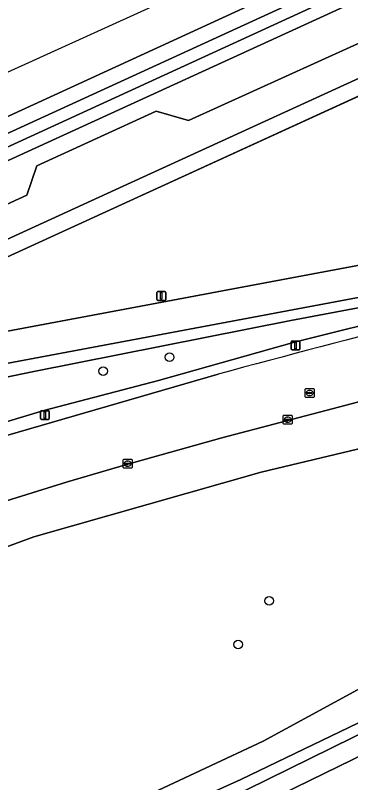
# Model space of a CAD drawing. Extents: x 155018 to 156648, y 383979 to 385733.
# Drawn here: x 155656.4 to 155694.3, y 384150.7 to 384237.5 of the extents above; entities that cross this region are included whole.
import ezdxf

# ---------------------------------------------------------------- set-up
doc = ezdxf.new("R2010")
doc.units = 0
for name, color, linetype in [('IMGEO_Boom', 7, 'Continuous'), ('IMGEO_Fietspad_gesloten', 7, 'Continuous'), ('IMGEO_Groenvoorziening', 7, 'Continuous'), ('IMGEO_Hek', 7, 'Continuous'), ('IMGEO_Kolk', 7, 'Continuous'), ('IMGEO_Lichtmast', 7, 'Continuous'), ('IMGEO_Oever', 7, 'Continuous'), ('IMGEO_Rijbaan_lokaal_gesloten', 7, 'Continuous'), ('IMGEO_Rijbaan_regionaal_gesloten', 7, 'Continuous'), ('IMGEO_Rioolput', 7, 'Continuous'), ('IMGEO_Voetpad_halfverhard', 7, 'Continuous'), ('IMGEO_Waterloop', 7, 'Continuous')]:
    doc.layers.add(name, color=color, linetype=linetype)

msp = doc.modelspace()

# ---------------------------------------------------------------- linework, layer by layer
at = {"layer": 'IMGEO_Boom'}
for centre in [(155673.849, 384198.835), (155666.318, 384197.249), (155685.116, 384171.241), (155681.608, 384166.305)]:
    msp.add_circle(centre, 0.489, dxfattribs=at)
at = {"layer": 'IMGEO_Fietspad_gesloten'}
msp.add_lwpolyline([(155646.495, 384196.444), (155724.531, 384211.083), (155733.73, 384212.809), (155733.086, 384216.33), (155722.353, 384214.316), (155710.002, 384211.997), (155647.043, 384200.181)], dxfattribs=at)
at = {"layer": 'IMGEO_Groenvoorziening'}
for points in [[(155735.282, 384267.346), (155561.661, 384188.438), (155562.839, 384183.477), (155705.372, 384248.995)], [(155706.993, 384244.656), (155563.881, 384179.089), (155564.933, 384174.659), (155618.156, 384199.028), (155657.682, 384217.151), (155658.829, 384220.499), (155672.339, 384226.664), (155675.972, 384225.604), (155708.901, 384240.601)], [(155647.043, 384200.181), (155710.002, 384211.997), (155712.529, 384228.891), (155713.723, 384236.87), (155669.337, 384216.514), (155566.214, 384169.267), (155566.728, 384167.1)], [(155635.729, 384170.113), (155658.49, 384178.478), (155684.215, 384185.803), (155698.587, 384189.242), (155696.562, 384191.964), (155730.691, 384200.737), (155731.386, 384200.912), (155752.797, 384206.292), (155776.366, 384211.291), (155795.473, 384215.769), (155798.058, 384216.419), (155798.005, 384216.96), (155797.825, 384217.738)], [(155790.648, 384216.134), (155758.201, 384209.588), (155758.214, 384209.508), (155752.342, 384208.24), (155730.198, 384202.675), (155706.129, 384196.627), (155679.749, 384189.707), (155668.855, 384186.648), (155662.292, 384184.731), (155654.263, 384182.225), (155639.604, 384177.431)], [(155735.269, 384210.387), (155734.571, 384212.958), (155734.151, 384212.883), (155733.73, 384212.809), (155724.531, 384211.083), (155646.495, 384196.444)], [(155567.788, 384162.639), (155568.361, 384160.227), (155577.463, 384163.91), (155601.644, 384173.319), (155631.439, 384183.778), (155645.203, 384188.455), (155659.605, 384192.781), (155672.602, 384196.194), (155687.975, 384200.524), (155700.971, 384203.78), (155716.646, 384207.574), (155725.33, 384209.898), (155727.888, 384210.583), (155725.208, 384210.079), (155687.548, 384202.993), (155658.496, 384197.204), (155648.426, 384195.113)], [(155648.426, 384195.113), (155658.496, 384197.204), (155687.548, 384202.993), (155725.208, 384210.079), (155727.888, 384210.583), (155725.33, 384209.898), (155716.646, 384207.574), (155700.971, 384203.78), (155687.975, 384200.524), (155672.602, 384196.194), (155659.605, 384192.781), (155645.203, 384188.455), (155631.439, 384183.778), (155601.644, 384173.319), (155577.463, 384163.91), (155568.361, 384160.227)], [(155590.266, 384167.946), (155610.867, 384175.505), (155652.902, 384189.245), (155679.324, 384196.889)], [(155663.094, 384145.346), (155684.447, 384155.352), (155708.319, 384168.396), (155712.315, 384170.777), (155698.587, 384189.242), (155684.215, 384185.803), (155658.49, 384178.478), (155635.729, 384170.113)], [(155731.264, 384149.901), (155754.715, 384166.298), (155764.223, 384172.947), (155752.774, 384169.178), (155741.523, 384165.474), (155722.174, 384159.628), (155720.649, 384166.045), (155686.456, 384149.34), (155679.902, 384146.037), (155668.868, 384140.475), (155650.474, 384129.095), (155650.335, 384129.106), (155650.196, 384129.121), (155650.057, 384129.138), (155634.286, 384130.76), (155629.826, 384136.24), (155623.899, 384149.049), (155624.516, 384158.91)], [(155659.908, 384141.051), (155681.898, 384151.002), (155701.228, 384160.337), (155714.747, 384167.506), (155712.315, 384170.777), (155708.319, 384168.396), (155684.447, 384155.352), (155663.094, 384145.346)]]:
    msp.add_lwpolyline(points, dxfattribs=at)
for points in [[(155565.781, 384171.091), (155566.214, 384169.267), (155669.337, 384216.514), (155713.723, 384236.87), (155720.984, 384240.2), (155730.762, 384244.752), (155730.975, 384244.851), (155729.409, 384245.795), (155722.494, 384242.655), (155720.726, 384242.024), (155710.033, 384237.17), (155668.581, 384218.194), (155619.608, 384195.718), (155576.013, 384175.782)], [(155720.649, 384166.045), (155720.203, 384167.923), (155732.973, 384175.229), (155730.492, 384175.072), (155722.857, 384170.604), (155701.69, 384159.29), (155682.616, 384149.883), (155660.773, 384140.024), (155679.902, 384146.037), (155686.456, 384149.34)]]:
    msp.add_lwpolyline(points, close=True, dxfattribs=at)
msp.add_arc((155929.25, 383286.766), 943.815, 102.442057, 105.355307, dxfattribs=at)
at = {"layer": 'IMGEO_Hek'}
msp.add_lwpolyline([(155566.214, 384169.267), (155669.337, 384216.514), (155720.984, 384240.2), (155730.975, 384244.851)], dxfattribs=at)
at = {"layer": 'IMGEO_Kolk'}
for p, q in [((155686.697, 384191.324), (155686.697, 384192.176)), ((155686.772, 384192.25), (155687.624, 384192.25)), ((155686.956, 384191.744), (155686.956, 384191.756)), ((155687.394, 384191.707), (155686.996, 384191.707)), ((155686.999, 384191.793), (155687.397, 384191.793)), ((155687.185, 384192.03), (155687.21, 384192.03)), ((155687.44, 384191.756), (155687.44, 384191.744)), ((155687.698, 384192.176), (155687.698, 384191.324)), ((155687.624, 384191.25), (155686.772, 384191.25)), ((155687.208, 384191.47), (155687.183, 384191.47)), ((155668.596, 384186.35), (155668.596, 384187.202)), ((155668.671, 384187.276), (155669.523, 384187.276)), ((155669.597, 384187.202), (155669.597, 384186.35)), ((155668.855, 384186.77), (155668.855, 384186.782)), ((155669.293, 384186.733), (155668.895, 384186.733)), ((155668.898, 384186.819), (155669.296, 384186.819)), ((155669.107, 384186.496), (155669.082, 384186.496)), ((155669.084, 384187.056), (155669.109, 384187.056)), ((155669.339, 384186.782), (155669.339, 384186.77)), ((155669.523, 384186.276), (155668.671, 384186.276))]:
    msp.add_line(p, q, dxfattribs=at)
for points in [[(155686.697, 384191.324), (155686.697, 384192.176)], [(155686.772, 384192.25), (155687.624, 384192.25)], [(155687.698, 384192.176), (155687.698, 384191.324)], [(155687.624, 384191.25), (155686.772, 384191.25)], [(155668.596, 384186.35), (155668.596, 384187.202)], [(155668.671, 384187.276), (155669.523, 384187.276)], [(155669.597, 384187.202), (155669.597, 384186.35)], [(155669.523, 384186.276), (155668.671, 384186.276)]]:
    msp.add_lwpolyline(points, dxfattribs=at)
for centre, radius, start, end in [((155686.774, 384192.174), 0.0765, 91.55205, 178.44795), ((155686.774, 384192.174), 0.0765, 91.55205, 178.44795), ((155686.996, 384191.753), 0.0403, 85.87752, 175.75265), ((155686.993, 384191.743), 0.0366, 178.93798, 274.71019), ((155687.397, 384191.75), 0.043, 264.86636, 352.45326), ((155687.401, 384191.755), 0.0386, 1.73085, 96.63898), ((155687.622, 384192.174), 0.0765, 1.55205, 88.44795), ((155687.622, 384192.174), 0.0765, 1.55205, 88.44795), ((155686.774, 384191.326), 0.0765, 181.55205, 268.44795), ((155686.774, 384191.326), 0.0765, 181.55205, 268.44795), ((155687.622, 384191.326), 0.0765, 271.55205, 358.44795), ((155687.622, 384191.326), 0.0765, 271.55205, 358.44795), ((155668.673, 384187.2), 0.0765, 91.55205, 178.44795), ((155668.673, 384187.2), 0.0765, 91.55205, 178.44795), ((155669.521, 384187.2), 0.0765, 1.55205, 88.44795), ((155669.521, 384187.2), 0.0765, 1.55205, 88.44795), ((155668.673, 384186.352), 0.0765, 181.55205, 268.44795), ((155668.673, 384186.352), 0.0765, 181.55205, 268.44795), ((155668.895, 384186.779), 0.0403, 85.87752, 175.75265), ((155668.892, 384186.769), 0.0366, 178.93798, 274.71019), ((155669.296, 384186.776), 0.043, 264.86636, 352.45326), ((155669.3, 384186.781), 0.0386, 1.73085, 96.63898), ((155669.521, 384186.352), 0.0765, 271.55205, 358.44795), ((155669.521, 384186.352), 0.0765, 271.55205, 358.44795)]:
    msp.add_arc(centre, radius, start, end, dxfattribs=at)
for centre, major_axis, ratio, start_param, end_param in [((155687.184, 384191.75), (-0.387, 0.002), 0.722429, 4.712389, 7.853982), ((155687.209, 384191.75), (-0.39, 0.002), 0.717154, 1.570796, 4.712389), ((155669.083, 384186.776), (-0.387, 0.002), 0.722429, 4.712389, 7.853982), ((155669.108, 384186.776), (-0.39, 0.002), 0.717154, 1.570796, 4.712389)]:
    msp.add_ellipse(centre, major_axis=major_axis, ratio=ratio, start_param=start_param, end_param=end_param, dxfattribs=at)
at = {"layer": 'IMGEO_Lichtmast'}
for p, q in [((155672.412, 384205.355), (155672.412, 384206.155)), ((155672.412, 384206.155), (155672.412, 384205.355)), ((155672.512, 384206.255), (155673.302, 384206.255)), ((155673.302, 384206.255), (155672.512, 384206.255)), ((155673.402, 384206.155), (155673.402, 384205.355)), ((155673.402, 384205.355), (155673.402, 384206.155)), ((155673.302, 384205.255), (155672.512, 384205.255)), ((155672.512, 384205.255), (155673.302, 384205.255)), ((155687.602, 384199.752), (155687.602, 384200.552)), ((155687.602, 384200.552), (155687.602, 384199.752)), ((155687.702, 384200.652), (155688.492, 384200.652)), ((155688.492, 384200.652), (155687.702, 384200.652)), ((155688.592, 384200.552), (155688.592, 384199.752)), ((155688.592, 384199.752), (155688.592, 384200.552)), ((155688.492, 384199.652), (155687.702, 384199.652)), ((155687.702, 384199.652), (155688.492, 384199.652)), ((155659.244, 384191.869), (155659.244, 384192.669)), ((155659.244, 384192.669), (155659.244, 384191.869)), ((155659.344, 384192.769), (155660.134, 384192.769)), ((155660.134, 384192.769), (155659.344, 384192.769)), ((155660.234, 384192.669), (155660.234, 384191.869)), ((155660.234, 384191.869), (155660.234, 384192.669)), ((155660.134, 384191.769), (155659.344, 384191.769)), ((155659.344, 384191.769), (155660.134, 384191.769))]:
    msp.add_line(p, q, dxfattribs=at)
for points in [[(155672.832, 384206.13), (155672.982, 384206.13), (155672.982, 384205.38), (155672.832, 384205.38), (155672.832, 384206.13)], [(155688.022, 384200.527), (155688.172, 384200.527), (155688.172, 384199.777), (155688.022, 384199.777), (155688.022, 384200.527)], [(155659.664, 384192.644), (155659.814, 384192.644), (155659.814, 384191.894), (155659.664, 384191.894), (155659.664, 384192.644)]]:
    msp.add_lwpolyline(points, dxfattribs=at)
for centre, start, end in [((155672.512, 384206.155), 90, 180), ((155672.512, 384206.155), 90, 180), ((155673.302, 384206.155), 0, 90), ((155673.302, 384206.155), 360, 90), ((155672.512, 384205.355), 180, 270), ((155672.512, 384205.355), 180, 270), ((155673.302, 384205.355), 270, 0), ((155673.302, 384205.355), 270, 0), ((155687.702, 384200.552), 90, 180), ((155687.702, 384200.552), 90, 180), ((155688.492, 384200.552), 0, 90), ((155688.492, 384200.552), 360, 90), ((155687.702, 384199.752), 180, 270), ((155687.702, 384199.752), 180, 270), ((155688.492, 384199.752), 270, 0), ((155688.492, 384199.752), 270, 0), ((155659.344, 384192.669), 90, 180), ((155659.344, 384192.669), 90, 180), ((155660.134, 384192.669), 0, 90), ((155660.134, 384192.669), 360, 90), ((155659.344, 384191.869), 180, 270), ((155659.344, 384191.869), 180, 270), ((155660.134, 384191.869), 270, 0), ((155660.134, 384191.869), 270, 0)]:
    msp.add_arc(centre, 0.1, start, end, dxfattribs=at)
at = {"layer": 'IMGEO_Oever'}
for points in [[(155753.517, 384267.635), (155563.566, 384180.417), (155563.881, 384179.089), (155706.993, 384244.656)], [(155705.372, 384248.995), (155562.839, 384183.477), (155563.226, 384181.846), (155733.469, 384259.973)]]:
    msp.add_lwpolyline(points, dxfattribs=at)
at = {"layer": 'IMGEO_Rijbaan_lokaal_gesloten'}
msp.add_lwpolyline([(155708.901, 384240.601), (155675.972, 384225.604), (155672.339, 384226.664), (155658.829, 384220.499), (155657.682, 384217.151), (155618.156, 384199.028), (155564.933, 384174.659), (155565.781, 384171.091), (155576.013, 384175.782), (155619.608, 384195.718), (155668.581, 384218.194), (155710.033, 384237.17), (155720.726, 384242.024)], dxfattribs=at)
at = {"layer": 'IMGEO_Rijbaan_regionaal_gesloten'}
for points in [[(155639.604, 384177.431), (155654.263, 384182.225), (155662.292, 384184.731), (155668.855, 384186.648), (155679.749, 384189.707), (155706.129, 384196.627), (155730.198, 384202.675), (155752.342, 384208.24), (155758.214, 384209.508), (155758.201, 384209.588), (155790.648, 384216.134)], [(155679.324, 384196.889), (155652.902, 384189.245), (155610.867, 384175.505), (155590.266, 384167.946)]]:
    msp.add_lwpolyline(points, dxfattribs=at)
msp.add_arc((155929.25, 383286.766), 943.815, 102.442057, 105.355307, dxfattribs=at)
at = {"layer": 'IMGEO_Rioolput'}
for p, q in [((155689.184, 384194.345), (155689.184, 384195.197)), ((155689.259, 384195.271), (155690.111, 384195.271)), ((155689.672, 384195.051), (155689.697, 384195.051)), ((155690.185, 384195.197), (155690.185, 384194.345)), ((155690.111, 384194.271), (155689.259, 384194.271)), ((155689.443, 384194.765), (155689.443, 384194.777)), ((155689.881, 384194.728), (155689.483, 384194.728)), ((155689.486, 384194.814), (155689.884, 384194.814)), ((155689.695, 384194.491), (155689.67, 384194.491)), ((155689.927, 384194.777), (155689.927, 384194.765))]:
    msp.add_line(p, q, dxfattribs=at)
for points in [[(155689.184, 384194.345), (155689.184, 384195.197)], [(155689.259, 384195.271), (155690.111, 384195.271)], [(155690.185, 384195.197), (155690.185, 384194.345)], [(155690.111, 384194.271), (155689.259, 384194.271)]]:
    msp.add_lwpolyline(points, dxfattribs=at)
for centre, radius, start, end in [((155689.261, 384195.195), 0.0765, 91.55205, 178.44795), ((155689.261, 384195.195), 0.0765, 91.55205, 178.44795), ((155690.109, 384195.195), 0.0765, 1.55205, 88.44795), ((155690.109, 384195.195), 0.0765, 1.55205, 88.44795), ((155689.261, 384194.347), 0.0765, 181.55205, 268.44795), ((155689.261, 384194.347), 0.0765, 181.55205, 268.44795), ((155689.483, 384194.774), 0.0403, 85.87752, 175.75265), ((155689.48, 384194.764), 0.0366, 178.93798, 274.71019), ((155689.884, 384194.771), 0.043, 264.86636, 352.45326), ((155689.888, 384194.776), 0.0386, 1.73085, 96.63898), ((155690.109, 384194.347), 0.0765, 271.55205, 358.44795), ((155690.109, 384194.347), 0.0765, 271.55205, 358.44795)]:
    msp.add_arc(centre, radius, start, end, dxfattribs=at)
for centre, major_axis, ratio, start_param, end_param in [((155689.671, 384194.771), (-0.387, 0.002), 0.722429, 4.712389, 7.853982), ((155689.696, 384194.771), (-0.39, 0.002), 0.717154, 1.570796, 4.712389)]:
    msp.add_ellipse(centre, major_axis=major_axis, ratio=ratio, start_param=start_param, end_param=end_param, dxfattribs=at)
at = {"layer": 'IMGEO_Voetpad_halfverhard'}
for points in [[(155764.52, 384199.407), (155759.683, 384196.988), (155753.959, 384193.138), (155742.323, 384184.684), (155733.012, 384177.92), (155722.285, 384171.504), (155714.747, 384167.506), (155701.228, 384160.337), (155681.898, 384151.002), (155659.908, 384141.051)], [(155647.619, 384136.247), (155650.071, 384131.998), (155656.128, 384136.609), (155660.773, 384140.024), (155682.616, 384149.883), (155701.69, 384159.29), (155722.857, 384170.604), (155730.492, 384175.072), (155733.606, 384177.09), (155742.92, 384183.799), (155754.668, 384192.261), (155760.339, 384195.874), (155765.08, 384198.514)]]:
    msp.add_lwpolyline(points, dxfattribs=at)
at = {"layer": 'IMGEO_Waterloop'}
msp.add_lwpolyline([(155733.469, 384259.973), (155563.226, 384181.846), (155563.566, 384180.417), (155753.517, 384267.635)], dxfattribs=at)

doc.saveas('drawing.dxf')
